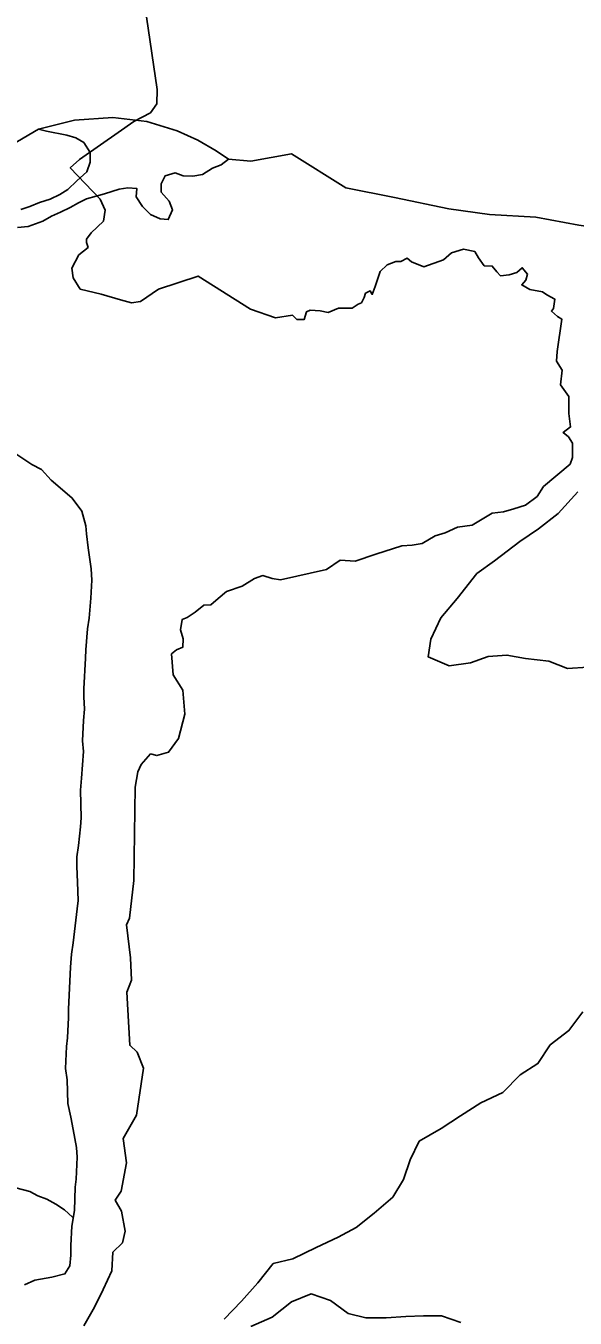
# Model space of a CAD drawing. Extents: x 1588073 to 2013523, y 1090242 to 1357120.
# Drawn here: x 1828020 to 1829378, y 1252083 to 1255279 of the extents above; entities that cross this region are included whole.
import ezdxf

# ---------------------------------------------------------------- set-up
doc = ezdxf.new("R2010")
doc.units = 0
for name, color, linetype in [('GM_X_County', 7, 'Continuous'), ('GM_X_Major_Lake', 7, 'Continuous'), ('GM_X_Minor_River', 7, 'Continuous'), ('GM_X_Township', 7, 'Continuous')]:
    doc.layers.add(name, color=color, linetype=linetype)

msp = doc.modelspace()

# ---------------------------------------------------------------- linework, layer by layer
at = {"layer": 'GM_X_County'}
msp.add_lwpolyline([(1828305.2, 1255391.9), (1828344.8, 1255121.5), (1828343.5, 1255085.8), (1828327.7, 1255063.4), (1828287.1, 1255042.1), (1828247.9, 1255015.3), (1828152.1, 1254948.4), (1828129.4, 1254927.8), (1828203.6, 1254850.5), (1828216, 1254822.7), (1828211.9, 1254795.9), (1828181, 1254767.1), (1828169.6, 1254751.6), (1828169.6, 1254743.4), (1828173.7, 1254731), (1828151.1, 1254712.5), (1828133.6, 1254679.5), (1828136.7, 1254655.8), (1828154.2, 1254628), (1828205.7, 1254615.6), (1828254.1, 1254601.2), (1828280.9, 1254594), (1828303.5, 1254597.1), (1828347.8, 1254628), (1828445.7, 1254659.9), (1828575.5, 1254578.5), (1828637.4, 1254556.4), (1828679.5, 1254563.1), (1828689.8, 1254552.8), (1828708.4, 1254552.8), (1828713.5, 1254571.3), (1828722.8, 1254575.5), (1828747.5, 1254574.4), (1828767.1, 1254570.3), (1828792.9, 1254580.6), (1828811.4, 1254580.6), (1828826.9, 1254580.6), (1828841.3, 1254590.9), (1828849.5, 1254594), (1828856.7, 1254607.4), (1828859.8, 1254617.7), (1828871.1, 1254623.9), (1828876.3, 1254614.6), (1828883.5, 1254634.2), (1828895.9, 1254671.3), (1828913.4, 1254687.7), (1828935, 1254696), (1828947.4, 1254696), (1828962.8, 1254704.2), (1828973.1, 1254694.9), (1829004, 1254682.6), (1829052.5, 1254700.1), (1829072, 1254717.6), (1829101.9, 1254726.9), (1829129.7, 1254720.7), (1829139, 1254705.3), (1829153.4, 1254685.7), (1829173, 1254684.6), (1829184.3, 1254670.2), (1829193.6, 1254661), (1829215.2, 1254663), (1829233.8, 1254669.2), (1829247.1, 1254680.5), (1829260.5, 1254665.1), (1829256.4, 1254649.6), (1829246.1, 1254638.3), (1829265.7, 1254627), (1829297.6, 1254620.8), (1829307.9, 1254613.6), (1829327.5, 1254603.3), (1829324.4, 1254579.6), (1829319.3, 1254573.4), (1829334.7, 1254560), (1829345, 1254553.8), (1829333.7, 1254473.5), (1829331.6, 1254449.8), (1829346, 1254427.1), (1829341.9, 1254391.1), (1829362.5, 1254362.2), (1829362.5, 1254320), (1829366.6, 1254287), (1829348.1, 1254273.6), (1829361.5, 1254262.3), (1829371.8, 1254246.8), (1829371.8, 1254211.8), (1829365.6, 1254195.3), (1829299.7, 1254139.7), (1829284.2, 1254115), (1829255.4, 1254093.3), (1829226.5, 1254084.1), (1829200.8, 1254076.9), (1829172.7, 1254073.5), (1829123.6, 1254043.8), (1829087.5, 1254038.8), (1829056.6, 1254025.4), (1829031.9, 1254018.1), (1828999.9, 1253998.6), (1828975.2, 1253994.5), (1828949.4, 1253993.4), (1828885.6, 1253972.8), (1828834.1, 1253955.3), (1828797, 1253957.4), (1828763, 1253934.7), (1828649.7, 1253909), (1828629.1, 1253912), (1828605.4, 1253919.3), (1828584.8, 1253912), (1828554.9, 1253893.5), (1828515.8, 1253880.1), (1828495.1, 1253862.6), (1828477.6, 1253847.1), (1828460.1, 1253846.1), (1828438.5, 1253828.6), (1828418.9, 1253816.2), (1828406.6, 1253811.1), (1828402.4, 1253785.3), (1828408.6, 1253762.7), (1828407.6, 1253742.1), (1828392.1, 1253735.9), (1828379.8, 1253725.6), (1828383.9, 1253674.1), (1828407.6, 1253636), (1828412.7, 1253577.2), (1828397.3, 1253516.5), (1828372.6, 1253482.5), (1828343.7, 1253474.2), (1828328.3, 1253478.4), (1828304.6, 1253452.6), (1828296.3, 1253434.1), (1828290.1, 1253395.9), (1828287.1, 1253165.2), (1828275.7, 1253072.5), (1828268.5, 1253056), (1828278.8, 1252974.6), (1828280.9, 1252919), (1828269.5, 1252889.1), (1828276.8, 1252758.3), (1828295.3, 1252740.8), (1828310.8, 1252701.6), (1828293.2, 1252585.2), (1828260.3, 1252527.5), (1828268.5, 1252467.8), (1828255.1, 1252397.7), (1828240.7, 1252375.1), (1828256.2, 1252348.3), (1828265.4, 1252298.8), (1828259.2, 1252270), (1828234.5, 1252246.3), (1828232.5, 1252200), (1828210.8, 1252154.6), (1828189.2, 1252110.3), (1828163.4, 1252064)], dxfattribs=at)
at = {"layer": 'GM_X_Major_Lake'}
for points in [[(1827435.6, 1255422.3), (1827523.2, 1255325.6), (1827579.3, 1255211.2), (1827631.5, 1255106.8), (1827667.7, 1255006.4), (1827717.8, 1254902), (1827830.2, 1254912.1), (1827932.5, 1254954.2), (1828050.9, 1255023.1)], [(1828050.9, 1255023.1), (1828140.3, 1255045.2), (1828234.6, 1255051.9), (1828319.2, 1255042), (1828394, 1255019.5), (1828445, 1254995.7), (1828490.5, 1254969.8), (1828521.1, 1254949.4)], [(1828521.1, 1254949.4), (1828576.4, 1254944.3), (1828676.7, 1254962.4), (1828811.1, 1254878.1), (1828931.5, 1254854.1), (1829065.9, 1254826), (1829166.2, 1254811.9), (1829280.6, 1254805.9), (1829386.9, 1254785.9), (1829525.3, 1254765.8), (1829653.7, 1254765.9)], [(1829384.6, 1254126.8), (1829336.1, 1254073), (1829287.7, 1254035.3), (1829241.4, 1254003.6), (1829179, 1253955.9), (1829134.7, 1253924.2), (1829086.2, 1253862.4), (1829045.8, 1253814.6), (1829021.3, 1253762.6), (1829015, 1253718.5), (1829066.9, 1253696), (1829119.1, 1253703.6), (1829163.3, 1253719.3), (1829209.3, 1253722.9), (1829255.4, 1253714.5), (1829313.4, 1253708), (1829359.3, 1253689.5), (1829409.4, 1253693.1)], [(1829397.2, 1252840.4), (1829362.8, 1252794.5), (1829316.5, 1252758.8), (1829286.1, 1252712.8), (1829241.8, 1252685.1), (1829199.4, 1252641.3), (1829145.2, 1252615.7), (1829094.9, 1252584), (1829046.6, 1252552.3), (1828992.2, 1252520.6), (1828969.9, 1252474.7), (1828953.5, 1252426.6), (1828927.1, 1252382.7), (1828880.8, 1252343), (1828836.4, 1252307.2), (1828792.2, 1252283.5), (1828737.9, 1252257.9), (1828679.6, 1252230.3), (1828631.5, 1252218.6), (1828593.1, 1252170.8), (1828552.7, 1252125), (1828510.3, 1252081.2)], [(1828576.3, 1252062.6), (1828628.5, 1252086.2), (1828676.9, 1252123.9), (1828725.1, 1252143.6), (1828773, 1252127.1), (1828816.9, 1252094.6), (1828860.9, 1252084.3), (1828910.9, 1252083.8), (1828959, 1252087.4), (1829003.1, 1252089.1), (1829047.2, 1252088.7), (1829095.1, 1252072.3)]]:
    msp.add_lwpolyline(points, dxfattribs=at)
at = {"layer": 'GM_X_Minor_River'}
for points in [[(1828521.1, 1254949.4), (1828490.5, 1254969.8), (1828445, 1254995.7), (1828394, 1255019.5), (1828319.2, 1255042), (1828234.6, 1255051.9), (1828140.3, 1255045.2), (1828050.9, 1255023.1)], [(1828050.9, 1255023.1), (1828071, 1255018.7), (1828121, 1255008.3), (1828143, 1255002.1), (1828162.9, 1254989.9), (1828178.8, 1254965.7), (1828178.6, 1254941.6), (1828170.4, 1254917.6), (1828146.2, 1254895.7), (1828124, 1254873.8), (1828103.9, 1254861.9), (1828079.8, 1254850.1), (1828053.7, 1254842.3), (1828029.6, 1254832.4), (1828007.5, 1254824.6)], [(1827999.2, 1254780.5), (1828025.2, 1254782.3), (1828061.4, 1254796.1), (1828083.5, 1254807.9), (1828105.6, 1254817.8), (1828129.7, 1254829.6), (1828149.8, 1254841.5), (1828169.9, 1254851.3), (1828194, 1254857.2), (1828214.1, 1254863), (1828250.2, 1254874.8), (1828272.3, 1254878.6), (1828294.3, 1254876.4), (1828292.2, 1254856.3), (1828308, 1254832.1), (1828327.9, 1254811.9), (1828351.9, 1254801.7), (1828371.9, 1254799.5), (1828382.1, 1254823.5), (1828374.2, 1254845.6), (1828354.4, 1254867.9), (1828354.5, 1254887.9), (1828364.7, 1254907.9), (1828388.8, 1254915.7), (1828408.7, 1254907.6), (1828432.8, 1254907.3), (1828456.8, 1254911.2), (1828481, 1254927), (1828503.1, 1254934.8), (1828521.1, 1254949.4)], [(1828016.1, 1252165.6), (1828042.3, 1252177.4), (1828084.4, 1252185.1), (1828116.5, 1252192.8), (1828128.6, 1252212.8), (1828130.8, 1252238.9), (1828131, 1252262.9), (1828133.4, 1252311.1), (1828139.7, 1252349.2), (1828142.1, 1252407.3), (1828144.2, 1252427.4), (1828146.6, 1252481.6), (1828144.8, 1252505.6), (1828137.1, 1252549.9), (1828131.3, 1252580), (1828123.6, 1252614.2), (1828122, 1252672.4), (1828118.2, 1252700.5), (1828120.6, 1252754.7), (1828122.8, 1252776.7), (1828125.1, 1252826.9), (1828125.3, 1252847), (1828130, 1252951.3), (1828132.3, 1252983.4), (1828136.5, 1253011.4), (1828147.1, 1253095.6), (1828149.3, 1253115.7), (1828147.6, 1253161.8), (1828145.9, 1253200), (1828146, 1253224.1), (1828150.3, 1253252.1), (1828154.6, 1253298.2), (1828156.8, 1253320.3), (1828155.3, 1253388.5), (1828157.5, 1253418.6), (1828162, 1253484.8), (1828160.2, 1253510.9), (1828162.5, 1253561.1), (1828164.7, 1253589.1), (1828162.9, 1253619.3), (1828163.1, 1253639.3), (1828167.7, 1253715.6), (1828167.8, 1253735.6), (1828172.2, 1253787.8), (1828176.4, 1253813.8), (1828180.8, 1253863.9), (1828183.1, 1253908.1), (1828181.3, 1253936.2), (1828173.7, 1253988.4), (1828169.9, 1254022.6), (1828168, 1254042.6), (1828158.3, 1254078.8), (1828134.5, 1254111.2), (1828110.6, 1254131.4), (1828082.7, 1254155.7), (1828058.9, 1254182), (1828034.9, 1254194.3), (1827997.1, 1254218.7)], [(1827975.8, 1252410.7), (1828029.8, 1252396.2), (1828049.8, 1252386), (1828071.8, 1252377.8), (1828093.7, 1252365.6), (1828115.6, 1252351.4), (1828135.5, 1252333.1)]]:
    msp.add_lwpolyline(points, dxfattribs=at)
at = {"layer": 'GM_X_Township'}
msp.add_lwpolyline([(1828305.2, 1255391.9), (1828344.8, 1255121.5), (1828343.5, 1255085.8), (1828327.7, 1255063.4), (1828287.1, 1255042.1), (1828247.9, 1255015.3), (1828152.1, 1254948.4), (1828129.4, 1254927.8), (1828203.6, 1254850.5), (1828216, 1254822.7), (1828211.9, 1254795.9), (1828181, 1254767.1), (1828169.6, 1254751.6), (1828169.6, 1254743.4), (1828173.7, 1254731), (1828151.1, 1254712.5), (1828133.6, 1254679.5), (1828136.7, 1254655.8), (1828154.2, 1254628), (1828205.7, 1254615.6), (1828254.1, 1254601.2), (1828280.9, 1254594), (1828303.5, 1254597.1), (1828347.8, 1254628), (1828445.7, 1254659.9), (1828575.5, 1254578.5), (1828637.4, 1254556.4), (1828679.5, 1254563.1), (1828689.8, 1254552.8), (1828708.4, 1254552.8), (1828713.5, 1254571.3), (1828722.8, 1254575.5), (1828747.5, 1254574.4), (1828767.1, 1254570.3), (1828792.9, 1254580.6), (1828811.4, 1254580.6), (1828826.9, 1254580.6), (1828841.3, 1254590.9), (1828849.5, 1254594), (1828856.7, 1254607.4), (1828859.8, 1254617.7), (1828871.1, 1254623.9), (1828876.3, 1254614.6), (1828883.5, 1254634.2), (1828895.9, 1254671.3), (1828913.4, 1254687.7), (1828935, 1254696), (1828947.4, 1254696), (1828962.8, 1254704.2), (1828973.1, 1254694.9), (1829004, 1254682.6), (1829052.5, 1254700.1), (1829072, 1254717.6), (1829101.9, 1254726.9), (1829129.7, 1254720.7), (1829139, 1254705.3), (1829153.4, 1254685.7), (1829173, 1254684.6), (1829184.3, 1254670.2), (1829193.6, 1254661), (1829215.2, 1254663), (1829233.8, 1254669.2), (1829247.1, 1254680.5), (1829260.5, 1254665.1), (1829256.4, 1254649.6), (1829246.1, 1254638.3), (1829265.7, 1254627), (1829297.6, 1254620.8), (1829307.9, 1254613.6), (1829327.5, 1254603.3), (1829324.4, 1254579.6), (1829319.3, 1254573.4), (1829334.7, 1254560), (1829345, 1254553.8), (1829333.7, 1254473.5), (1829331.6, 1254449.8), (1829346, 1254427.1), (1829341.9, 1254391.1), (1829362.5, 1254362.2), (1829362.5, 1254320), (1829366.6, 1254287), (1829348.1, 1254273.6), (1829361.5, 1254262.3), (1829371.8, 1254246.8), (1829371.8, 1254211.8), (1829365.6, 1254195.3), (1829299.7, 1254139.7), (1829284.2, 1254115), (1829255.4, 1254093.3), (1829226.5, 1254084.1), (1829200.8, 1254076.9), (1829172.7, 1254073.5), (1829123.6, 1254043.8), (1829087.5, 1254038.8), (1829056.6, 1254025.4), (1829031.9, 1254018.1), (1828999.9, 1253998.6), (1828975.2, 1253994.5), (1828949.4, 1253993.4), (1828885.6, 1253972.8), (1828834.1, 1253955.3), (1828797, 1253957.4), (1828763, 1253934.7), (1828649.7, 1253909), (1828629.1, 1253912), (1828605.4, 1253919.3), (1828584.8, 1253912), (1828554.9, 1253893.5), (1828515.8, 1253880.1), (1828495.1, 1253862.6), (1828477.6, 1253847.1), (1828460.1, 1253846.1), (1828438.5, 1253828.6), (1828418.9, 1253816.2), (1828406.6, 1253811.1), (1828402.4, 1253785.3), (1828408.6, 1253762.7), (1828407.6, 1253742.1), (1828392.1, 1253735.9), (1828379.8, 1253725.6), (1828383.9, 1253674.1), (1828407.6, 1253636), (1828412.7, 1253577.2), (1828397.3, 1253516.5), (1828372.6, 1253482.5), (1828343.7, 1253474.2), (1828328.3, 1253478.4), (1828304.6, 1253452.6), (1828296.3, 1253434.1), (1828290.1, 1253395.9), (1828287.1, 1253165.2), (1828275.7, 1253072.5), (1828268.5, 1253056), (1828278.8, 1252974.6), (1828280.9, 1252919), (1828269.5, 1252889.1), (1828276.8, 1252758.3), (1828295.3, 1252740.8), (1828310.8, 1252701.6), (1828293.2, 1252585.2), (1828260.3, 1252527.5), (1828268.5, 1252467.8), (1828255.1, 1252397.7), (1828240.7, 1252375.1), (1828256.2, 1252348.3), (1828265.4, 1252298.8), (1828259.2, 1252270), (1828234.5, 1252246.3), (1828232.5, 1252200), (1828210.8, 1252154.6), (1828189.2, 1252110.3), (1828163.4, 1252064)], dxfattribs=at)

doc.saveas('drawing.dxf')
